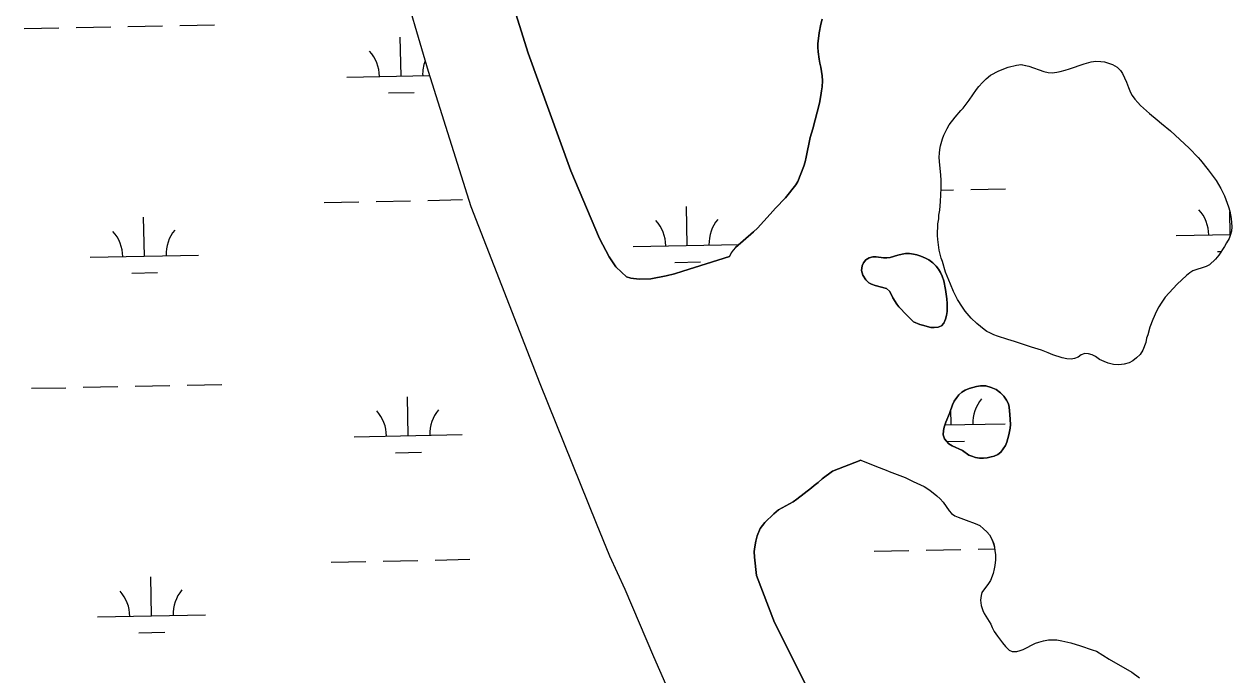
# Model space of a CAD drawing. Extents: x 3989314 to 4027622, y 243956 to 270014.
# Drawn here: x 4005794 to 4006910, y 253375 to 253977 of the extents above; entities that cross this region are included whole.
import ezdxf

# ---------------------------------------------------------------- set-up
doc = ezdxf.new("R2010")
doc.units = 0
for name, color, linetype in [('V-RIVR-EDGE', 7, 'Continuous'), ('V-TOPO-SHOR', 7, 'Continuous'), ('V-WETL-SWMP', 7, 'Continuous')]:
    doc.layers.add(name, color=color, linetype=linetype)

msp = doc.modelspace()

# ---------------------------------------------------------------- linework, layer by layer
at = {"layer": 'V-RIVR-EDGE'}
for points in [[(4006451.8, 253770.3), (4006468.5, 253784.7), (4006472.1, 253788.1), (4006483.9, 253801.1), (4006488.7, 253806.6), (4006497.8, 253816.3), (4006507.4, 253828.4), (4006509.3, 253831.5), (4006514.8, 253845.5), (4006516, 253849.5), (4006517.1, 253853.9), (4006520.8, 253872.2), (4006523.1, 253880.2), (4006529.3, 253903.7), (4006530.7, 253910.9), (4006531.3, 253915.3), (4006531.9, 253918.9), (4006532.2, 253924.5), (4006531.9, 253929.2), (4006530.6, 253937), (4006529.5, 253940.8), (4006528.9, 253944.5), (4006528.2, 253951.4), (4006527.9, 253955.6), (4006527.9, 253958.8), (4006528.9, 253968.9), (4006530.5, 253976.8), (4006531.8, 253981.4)], [(4006638.7, 253792.2), (4006639.5, 253796.8), (4006639.7, 253800.2), (4006640.4, 253804.7), (4006641.1, 253812.9), (4006641.8, 253825.2), (4006641.7, 253829.1), (4006641.9, 253832.7), (4006641.5, 253837.3), (4006640.2, 253849.8), (4006640, 253853.9), (4006640.1, 253857.5), (4006640.5, 253861), (4006641.2, 253864.4), (4006643, 253870.7), (4006644.2, 253874.1), (4006647.2, 253880.3), (4006649.2, 253883.7), (4006654.6, 253890.8), (4006660.1, 253897), (4006662.1, 253899.2), (4006667.7, 253906.5), (4006674.4, 253916.3), (4006676.7, 253919.3), (4006679.9, 253923), (4006683.3, 253926.4), (4006687.3, 253929.6), (4006695.1, 253933.7), (4006703.8, 253937.2), (4006711.4, 253938.9), (4006715.5, 253939.4), (4006722.7, 253938.1), (4006736.7, 253933), (4006740.6, 253932.2), (4006744.3, 253931.9), (4006748.6, 253932.5), (4006751.8, 253933.1), (4006756.3, 253934.2), (4006760.3, 253935.6), (4006773.8, 253940.2), (4006780.4, 253941.9), (4006784.8, 253942.5), (4006789.3, 253942.4), (4006792.6, 253941.9), (4006796.5, 253940.9), (4006800.1, 253939.6), (4006804.3, 253937.1), (4006807.4, 253934), (4006809.4, 253931.2), (4006813.1, 253923.2), (4006814.9, 253918.4), (4006816.9, 253913.6), (4006818.4, 253910.8), (4006820.9, 253907.4), (4006823.4, 253904.3), (4006826.1, 253901.6), (4006834.4, 253894.1), (4006841.3, 253888.4), (4006845.5, 253885.1), (4006853.6, 253878.1), (4006871, 253862.1), (4006879.3, 253853.5), (4006881.3, 253851.2), (4006888.6, 253842.1), (4006895.8, 253832.3), (4006900.3, 253824.8), (4006903.5, 253818.1), (4006904.9, 253814.8), (4006907.4, 253807.9), (4006908.6, 253803.8), (4006909.7, 253797.2), (4006910.2, 253793.4), (4006910.4, 253789.4), (4006910, 253785.4), (4006909.3, 253782.4), (4006907.8, 253778.5), (4006905.5, 253774.5), (4006903.6, 253771.3), (4006898.3, 253763.3), (4006895.4, 253759.4), (4006889.6, 253754.4), (4006886.7, 253752.7), (4006874.5, 253748.6), (4006871.6, 253746.8), (4006868.5, 253744.5), (4006859.9, 253736.4), (4006848.9, 253724.5), (4006845, 253719), (4006842.9, 253715.6), (4006840.7, 253711.5), (4006837.3, 253703.9), (4006834.6, 253696.6), (4006832.7, 253689.6), (4006831.6, 253686.6), (4006830.8, 253682.6), (4006828.2, 253675.5), (4006825.6, 253671.4), (4006822.4, 253668.2), (4006818.9, 253665.5), (4006815.4, 253663.6), (4006811, 253662.4)], [(4006811, 253662.4), (4006806, 253661.8), (4006801, 253662.1), (4006796, 253663.5), (4006792.5, 253664.8), (4006788, 253666.9), (4006784.5, 253669.4), (4006781.2, 253671.1), (4006778, 253672.1), (4006774.5, 253672.3), (4006771.3, 253671), (4006768.3, 253669), (4006765.1, 253667.8), (4006761.9, 253667.2), (4006757.9, 253667.5), (4006753.5, 253668.4), (4006744.9, 253671.2), (4006740.8, 253672.8), (4006737.6, 253674.3), (4006734.5, 253675.5), (4006725.2, 253678.3), (4006712.2, 253682.5), (4006709.4, 253683.5), (4006703.5, 253685.1), (4006693.7, 253688.2), (4006690.5, 253689.6), (4006686.9, 253691.5), (4006684.1, 253692.7), (4006681.4, 253694.5), (4006674.6, 253700), (4006669.4, 253705.1), (4006664.1, 253711.6), (4006661.4, 253715.1), (4006657, 253722.1), (4006653.3, 253729.6), (4006650.4, 253736.3), (4006645.8, 253747.6), (4006642.9, 253757.4), (4006641.8, 253760.4), (4006640.7, 253764.3), (4006639.9, 253768), (4006638.6, 253777.6), (4006638.5, 253781.5), (4006638.7, 253792.2)], [(4006451.8, 253770.3), (4006449.6, 253768), (4006447.6, 253765.3), (4006446.3, 253762.1)], [(4006569.5, 253744.6), (4006572.1, 253740.4), (4006574.8, 253737.8), (4006577.5, 253736.4), (4006580.7, 253735.2), (4006591.3, 253732.3), (4006594.1, 253730.1), (4006595.9, 253726.7), (4006597.1, 253723.9), (4006600.7, 253717.9), (4006602.6, 253715.6), (4006610, 253707.7), (4006616.3, 253701.7), (4006622.1, 253699.2), (4006625.7, 253698.1), (4006628.9, 253697.4), (4006632.2, 253696.5), (4006635.3, 253696.2), (4006639.1, 253696.7), (4006642, 253697.8), (4006644.2, 253700.4), (4006645.9, 253704.2), (4006646.7, 253707.3), (4006647.3, 253711.2), (4006647.2, 253718.5), (4006647, 253722.8), (4006645.9, 253731.5), (4006644.2, 253739.4), (4006642.7, 253743.8), (4006641.3, 253747.1), (4006639.2, 253750.4), (4006637.1, 253753), (4006634.2, 253756.1), (4006630.5, 253758.9), (4006627.3, 253760.6), (4006623.1, 253762.2), (4006619.2, 253763.5), (4006616.2, 253764.2), (4006612.5, 253764.7), (4006608.9, 253764.7), (4006605.8, 253764.1), (4006601.8, 253763.1), (4006594.6, 253761), (4006591.5, 253760.7), (4006588.4, 253760.7), (4006581.8, 253761.8), (4006578.5, 253761.6), (4006575.2, 253760.7), (4006572.3, 253758.8), (4006569.9, 253756.2), (4006568.8, 253753.4), (4006568.3, 253749.2), (4006569.5, 253744.6)], [(4006644.8, 253593.5), (4006646.6, 253591.1), (4006649, 253588.9), (4006651.9, 253587), (4006661.6, 253582.6), (4006667.4, 253578.4), (4006670.2, 253577.3), (4006673.4, 253576.2), (4006677.1, 253575.5), (4006680.9, 253575.5), (4006684.2, 253575.9), (4006688, 253576.6), (4006690.9, 253577.5), (4006694, 253579), (4006696.8, 253581.2), (4006699.2, 253584), (4006701.2, 253587.1), (4006702.5, 253590.4), (4006703.5, 253593.8), (4006704.3, 253597), (4006705.5, 253603.3), (4006705.9, 253606.5), (4006705.1, 253616), (4006705, 253619.4), (4006704.6, 253622.6), (4006703.9, 253625.7), (4006702.2, 253629.2), (4006699.7, 253632.8), (4006696.6, 253635.9), (4006692.6, 253638.9), (4006687.9, 253640.9), (4006683, 253642.3), (4006678, 253642.4), (4006674.5, 253641.7), (4006667.7, 253639.8), (4006664, 253638.5), (4006660.9, 253636.7), (4006658.2, 253634), (4006656.3, 253631.7), (4006653.8, 253628.3), (4006652.2, 253624.9), (4006649.4, 253616.8), (4006646.1, 253608.7), (4006644.6, 253604.2), (4006643.8, 253601.1), (4006643.7, 253597.1), (4006644.8, 253593.5)], [(4006567.5, 253573.8), (4006582, 253567.8), (4006591, 253564.5), (4006593.8, 253563.2), (4006608.4, 253557.6), (4006615.9, 253553.9), (4006626, 253549.2), (4006631.3, 253546), (4006637.9, 253540.8), (4006640.9, 253538), (4006643.5, 253534.9), (4006649.3, 253526.9), (4006651.4, 253524.3), (4006654.5, 253522.2), (4006657.6, 253520.9), (4006665, 253518.3), (4006673.3, 253515.2), (4006677.4, 253513.1), (4006680.8, 253510.2), (4006683.9, 253507.4), (4006686.3, 253504.7), (4006688.6, 253500.5), (4006690.2, 253496.3), (4006691, 253493.2), (4006691.4, 253489.8), (4006691.9, 253486.5), (4006692, 253481.6), (4006691.4, 253476.3), (4006690.9, 253473.1), (4006689.9, 253469), (4006687.3, 253462.5), (4006685.6, 253459.5), (4006679.5, 253451.4), (4006678.6, 253448.5), (4006678.1, 253444.2), (4006678.6, 253439.3), (4006680.2, 253434.8), (4006681.5, 253431.9), (4006687.6, 253421.9), (4006688.8, 253418.8), (4006690.9, 253415.1), (4006693.7, 253410.9), (4006698.4, 253404.7), (4006701.2, 253401.5), (4006704.7, 253398.1), (4006707.5, 253396.7), (4006711.6, 253396.8), (4006714.7, 253397.7), (4006717.5, 253398.7), (4006729, 253404.4), (4006732, 253405.4), (4006736.4, 253406.7), (4006741, 253407.5), (4006745.3, 253407.6), (4006748.6, 253407.4), (4006753.4, 253406.7), (4006761.5, 253404.8), (4006770.6, 253402.1), (4006781.2, 253398.3), (4006785.3, 253397), (4006796.9, 253389.5), (4006818, 253377.7), (4006825.2, 253372.5)]]:
    msp.add_lwpolyline(points, dxfattribs=at)
at = {"layer": 'V-TOPO-SHOR'}
for points in [[(4006140.8, 254025), (4006167.6, 253933.4), (4006207.2, 253808.3), (4006270.8, 253644.6), (4006323, 253515.3), (4006335.3, 253485.3), (4006349.5, 253454.3), (4006376, 253392.2)], [(4006244, 254001.6), (4006260.1, 253949.9), (4006299.5, 253841.1), (4006326, 253778.7), (4006335, 253761.8), (4006341.1, 253752.5), (4006346.3, 253747.5), (4006350.9, 253743.3), (4006355, 253741.9)], [(4006355, 253741.9), (4006362.7, 253741.1), (4006373.6, 253741.5), (4006387.6, 253744.1), (4006395.2, 253746.1), (4006403, 253748.5), (4006446.3, 253762.1)], [(4006567.5, 253573.8), (4006541.4, 253563.6), (4006531.8, 253556.3), (4006528.2, 253553.1), (4006524.5, 253550.3), (4006521.9, 253548), (4006508.5, 253537.6), (4006505, 253535.2), (4006491.3, 253527.7), (4006487.1, 253524.1), (4006478.9, 253516.1), (4006474.5, 253510.5), (4006471.6, 253503.8), (4006470.5, 253498.9), (4006469.5, 253493.4), (4006469, 253489.2), (4006469.2, 253483.9), (4006471.1, 253467), (4006487.7, 253423.5), (4006519.4, 253360.5)], [(4006376, 253392.2), (4006400.4, 253336.7)]]:
    msp.add_lwpolyline(points, dxfattribs=at)
at = {"layer": 'V-WETL-SWMP'}
for p, q in [((4005794.3, 253972.7), (4005826.3, 253973.4)), ((4005842.3, 253973.7), (4005874.3, 253974.3)), ((4005890.3, 253974.6), (4005922.3, 253975.3)), ((4005938.3, 253975.6), (4005970.3, 253976.2)), ((4006142.6, 253928.9), (4006141.9, 253964.9)), ((4006092.6, 253927.9), (4006168.8, 253929.4)), ((4006130.9, 253913.2), (4006154.9, 253913.7)), ((4006641.7, 253823.4), (4006653.3, 253823.6)), ((4006669.3, 253823.9), (4006701.3, 253824.6)), ((4006071.5, 253812), (4006103.5, 253812.7)), ((4006119.5, 253813), (4006151.5, 253813.6)), ((4006167.5, 253813.9), (4006199.5, 253814.6)), ((4006407.2, 253772.3), (4006406.5, 253808.3)), ((4005905.4, 253762.3), (4005904.7, 253798.3)), ((4006909, 253782.3), (4006908.6, 253803.7)), ((4006357.2, 253771.3), (4006455.2, 253773.2)), ((4006859, 253781.3), (4006909.3, 253782.3)), ((4005855.4, 253761.3), (4005955.4, 253763.3)), ((4006897.3, 253766.6), (4006900.5, 253766.7)), ((4006395.5, 253756.6), (4006419.5, 253757.1)), ((4005893.7, 253746.6), (4005917.7, 253747.1)), ((4005801, 253640.1), (4005833, 253640.7)), ((4005849, 253641.1), (4005880.9, 253641.7)), ((4005896.9, 253642), (4005928.9, 253642.7)), ((4005944.9, 253643), (4005976.9, 253643.6)), ((4006149.2, 253596.3), (4006148.5, 253632.3)), ((4006651, 253606.3), (4006650.7, 253620.7)), ((4006645.3, 253606.2), (4006701, 253607.3)), ((4006099.2, 253595.3), (4006199.2, 253597.3)), ((4006646.9, 253590.8), (4006663.3, 253591.1)), ((4006137.5, 253580.6), (4006161.5, 253581.1)), ((4006174.1, 253481.3), (4006206.1, 253482)), ((4006579.9, 253489.4), (4006611.9, 253490.1)), ((4006627.9, 253490.4), (4006659.9, 253491)), ((4006675.9, 253491.3), (4006691.2, 253491.6)), ((4006078.1, 253479.4), (4006110.1, 253480.1)), ((4006126.1, 253480.4), (4006158.1, 253481)), ((4005912, 253429.7), (4005911.3, 253465.7)), ((4005862, 253428.7), (4005962, 253430.7)), ((4005900.3, 253414), (4005924.3, 253414.5))]:
    msp.add_line(p, q, dxfattribs=at)
for points in [[(4006140.8, 254025), (4006167.6, 253933.4), (4006207.2, 253808.3), (4006270.8, 253644.6), (4006323, 253515.3), (4006335.3, 253485.3), (4006349.5, 253454.3), (4006376, 253392.2), (4006400.4, 253336.7)], [(4006531.8, 253981.4), (4006530.5, 253976.8), (4006528.9, 253968.9), (4006527.9, 253958.8), (4006527.9, 253955.6), (4006528.2, 253951.4), (4006528.9, 253944.5), (4006529.5, 253940.8), (4006530.6, 253937), (4006531.9, 253929.2), (4006532.2, 253924.5), (4006531.9, 253918.9), (4006531.3, 253915.3), (4006530.7, 253910.9), (4006529.3, 253903.7), (4006523.1, 253880.2), (4006520.8, 253872.2), (4006517.1, 253853.9), (4006516, 253849.5), (4006514.8, 253845.5), (4006509.3, 253831.5), (4006507.4, 253828.4), (4006497.8, 253816.3), (4006488.7, 253806.6), (4006483.9, 253801.1), (4006472.1, 253788.1), (4006468.5, 253784.7), (4006451.8, 253770.3), (4006449.6, 253768), (4006447.6, 253765.3), (4006446.3, 253762.1), (4006403, 253748.5), (4006395.2, 253746.1), (4006387.6, 253744.1), (4006373.6, 253741.5), (4006362.7, 253741.1), (4006355, 253741.9), (4006350.9, 253743.3), (4006346.3, 253747.5), (4006341.1, 253752.5), (4006335, 253761.8), (4006326, 253778.7), (4006299.6, 253841.1), (4006260.1, 253949.9), (4006244, 254001.6)], [(4006638.7, 253792.2), (4006639.5, 253796.8), (4006639.7, 253800.2), (4006640.4, 253804.7), (4006641.1, 253812.9), (4006641.8, 253825.2), (4006641.7, 253829.1), (4006641.9, 253832.7), (4006641.5, 253837.3), (4006640.2, 253849.8), (4006640, 253853.9), (4006640.1, 253857.5), (4006640.5, 253861), (4006641.2, 253864.4), (4006643, 253870.7), (4006644.2, 253874.1), (4006647.2, 253880.3), (4006649.2, 253883.7), (4006654.6, 253890.8), (4006660.1, 253897), (4006662.1, 253899.2), (4006667.7, 253906.5), (4006674.4, 253916.3), (4006676.7, 253919.3), (4006679.9, 253923), (4006683.3, 253926.4), (4006687.3, 253929.6), (4006695.1, 253933.7), (4006703.8, 253937.2), (4006711.4, 253938.9), (4006715.6, 253939.4), (4006722.7, 253938.1), (4006736.7, 253933), (4006740.6, 253932.2), (4006744.3, 253931.9), (4006748.6, 253932.5), (4006751.8, 253933.1), (4006756.3, 253934.2), (4006760.3, 253935.6), (4006773.8, 253940.2), (4006780.4, 253941.9), (4006784.8, 253942.5), (4006789.3, 253942.4), (4006792.6, 253941.9), (4006796.5, 253940.9), (4006800.1, 253939.6), (4006804.3, 253937.1), (4006807.4, 253934), (4006809.4, 253931.2), (4006813.1, 253923.2), (4006814.9, 253918.4), (4006816.9, 253913.6), (4006818.4, 253910.8), (4006820.9, 253907.4), (4006823.4, 253904.3), (4006826.1, 253901.6), (4006834.4, 253894.1), (4006841.3, 253888.4), (4006845.5, 253885.1), (4006853.6, 253878.1), (4006871, 253862.1), (4006879.3, 253853.5), (4006881.3, 253851.2), (4006888.6, 253842.1), (4006895.8, 253832.3), (4006900.3, 253824.8), (4006903.5, 253818.1), (4006904.9, 253814.8), (4006907.4, 253807.9), (4006908.6, 253803.8), (4006909.7, 253797.2), (4006910.2, 253793.4), (4006910.4, 253789.4), (4006910, 253785.4), (4006909.3, 253782.4), (4006907.8, 253778.5), (4006905.5, 253774.5), (4006903.6, 253771.3), (4006898.3, 253763.3), (4006895.4, 253759.4), (4006889.6, 253754.4), (4006886.7, 253752.7), (4006874.5, 253748.6), (4006871.6, 253746.8), (4006868.5, 253744.5), (4006859.9, 253736.4), (4006848.9, 253724.5), (4006845, 253719), (4006842.9, 253715.6), (4006840.7, 253711.5), (4006837.3, 253703.9), (4006834.6, 253696.6), (4006832.7, 253689.6), (4006831.6, 253686.6), (4006830.8, 253682.6), (4006828.2, 253675.5), (4006825.6, 253671.4), (4006822.4, 253668.2), (4006818.9, 253665.5), (4006815.4, 253663.6), (4006811, 253662.4)], [(4006811, 253662.4), (4006806, 253661.8), (4006801, 253662.1), (4006796, 253663.5), (4006792.5, 253664.8), (4006788, 253666.9), (4006784.5, 253669.4), (4006781.2, 253671.1), (4006778, 253672.1), (4006774.5, 253672.3), (4006771.3, 253671), (4006768.3, 253669), (4006765.1, 253667.8), (4006761.9, 253667.2), (4006757.9, 253667.5), (4006753.5, 253668.4), (4006744.9, 253671.2), (4006740.8, 253672.8), (4006737.6, 253674.3), (4006734.5, 253675.5), (4006725.2, 253678.3), (4006712.2, 253682.5), (4006709.4, 253683.5), (4006703.5, 253685.1), (4006693.7, 253688.2), (4006690.5, 253689.6), (4006686.9, 253691.5), (4006684.1, 253692.7), (4006681.4, 253694.5), (4006674.6, 253700), (4006669.4, 253705.1), (4006664.1, 253711.6), (4006661.4, 253715.1), (4006657, 253722.1), (4006653.3, 253729.6), (4006650.4, 253736.3), (4006645.8, 253747.6), (4006642.9, 253757.4), (4006641.8, 253760.4), (4006640.7, 253764.3), (4006639.9, 253768), (4006638.6, 253777.7), (4006638.5, 253781.5), (4006638.7, 253792.2)], [(4006505, 253535.2), (4006508.5, 253537.6), (4006521.9, 253548), (4006524.5, 253550.3), (4006528.2, 253553.1), (4006531.8, 253556.3), (4006541.4, 253563.6), (4006567.5, 253573.8)], [(4006567.5, 253573.8), (4006582, 253567.8), (4006591, 253564.5), (4006593.8, 253563.2), (4006608.4, 253557.6), (4006615.9, 253553.9), (4006626, 253549.2), (4006631.3, 253546), (4006637.9, 253540.8), (4006640.9, 253538), (4006643.5, 253534.9), (4006649.3, 253526.9), (4006651.4, 253524.3), (4006654.5, 253522.2), (4006657.6, 253520.9), (4006665, 253518.3), (4006673.3, 253515.2), (4006677.4, 253513.1), (4006680.8, 253510.2), (4006683.9, 253507.4), (4006686.3, 253504.7), (4006688.6, 253500.5), (4006690.3, 253496.3), (4006691, 253493.2), (4006691.4, 253489.8), (4006691.9, 253486.5), (4006692, 253481.6), (4006691.4, 253476.3), (4006690.9, 253473.1), (4006689.9, 253469), (4006687.3, 253462.5), (4006685.6, 253459.5), (4006679.5, 253451.4), (4006678.6, 253448.5), (4006678.1, 253444.2), (4006678.6, 253439.3), (4006680.2, 253434.8), (4006681.5, 253431.9), (4006687.6, 253421.9), (4006688.8, 253418.8), (4006690.9, 253415.1), (4006693.7, 253410.9), (4006698.4, 253404.7), (4006701.2, 253401.5), (4006704.7, 253398.1), (4006707.5, 253396.7), (4006711.6, 253396.8), (4006714.7, 253397.7), (4006717.5, 253398.7), (4006729, 253404.4), (4006732, 253405.4), (4006736.4, 253406.7), (4006741, 253407.5), (4006745.3, 253407.6), (4006748.6, 253407.4), (4006753.4, 253406.7), (4006761.5, 253404.8), (4006770.6, 253402.1), (4006781.2, 253398.3), (4006785.3, 253396.9), (4006796.9, 253389.5), (4006818, 253377.7), (4006825.2, 253372.5)], [(4006519.4, 253360.5), (4006487.7, 253423.5), (4006471.1, 253467), (4006469.2, 253483.9), (4006469, 253489.2), (4006469.5, 253493.4), (4006470.5, 253498.9), (4006471.6, 253503.8), (4006474.5, 253510.5), (4006478.9, 253516.1), (4006487.1, 253524.1), (4006491.3, 253527.7), (4006505, 253535.2)]]:
    msp.add_lwpolyline(points, dxfattribs=at)
for points in [[(4006572.1, 253740.4), (4006569.5, 253744.6), (4006568.3, 253749.2), (4006568.8, 253753.4), (4006569.9, 253756.2), (4006572.3, 253758.8), (4006575.2, 253760.7), (4006578.5, 253761.6), (4006581.8, 253761.8), (4006588.4, 253760.7), (4006591.5, 253760.7), (4006594.6, 253761), (4006601.8, 253763.1), (4006605.8, 253764.1), (4006608.9, 253764.7), (4006612.5, 253764.7), (4006616.2, 253764.2), (4006619.2, 253763.5), (4006623.1, 253762.2), (4006627.3, 253760.6), (4006630.5, 253758.9), (4006634.2, 253756.1), (4006637.1, 253753), (4006639.2, 253750.4), (4006641.3, 253747.1), (4006642.7, 253743.8), (4006644.2, 253739.4), (4006645.9, 253731.5), (4006647, 253722.8), (4006647.2, 253718.5), (4006647.3, 253711.2), (4006646.7, 253707.3), (4006645.9, 253704.2), (4006644.2, 253700.4), (4006642, 253697.8), (4006639.1, 253696.7), (4006635.3, 253696.2), (4006632.2, 253696.5), (4006628.9, 253697.4), (4006625.7, 253698.1), (4006622.1, 253699.2), (4006616.3, 253701.7), (4006610, 253707.7), (4006602.6, 253715.6), (4006600.7, 253717.9), (4006597.1, 253723.9), (4006595.9, 253726.7), (4006594.1, 253730.1), (4006591.3, 253732.3), (4006580.7, 253735.2), (4006577.5, 253736.4), (4006574.8, 253737.8)], [(4006646.6, 253591.1), (4006644.8, 253593.5), (4006643.7, 253597.1), (4006643.8, 253601.1), (4006644.6, 253604.2), (4006646.1, 253608.7), (4006649.4, 253616.8), (4006652.2, 253624.9), (4006653.8, 253628.3), (4006656.3, 253631.7), (4006658.2, 253634), (4006660.9, 253636.7), (4006664, 253638.5), (4006667.7, 253639.8), (4006674.5, 253641.7), (4006678, 253642.4), (4006683, 253642.3), (4006687.9, 253640.9), (4006692.6, 253638.9), (4006696.6, 253635.9), (4006699.7, 253632.8), (4006702.2, 253629.2), (4006703.9, 253625.7), (4006704.6, 253622.6), (4006705, 253619.4), (4006705.1, 253616), (4006705.9, 253606.5), (4006705.5, 253603.3), (4006704.3, 253597), (4006703.5, 253593.8), (4006702.5, 253590.4), (4006701.2, 253587.1), (4006699.2, 253584), (4006696.8, 253581.2), (4006694, 253579), (4006690.9, 253577.5), (4006688, 253576.6), (4006684.2, 253575.9), (4006680.9, 253575.5), (4006677.1, 253575.5), (4006673.4, 253576.2), (4006670.2, 253577.3), (4006667.4, 253578.4), (4006661.6, 253582.6), (4006651.9, 253587), (4006649, 253588.9)]]:
    msp.add_lwpolyline(points, close=True, dxfattribs=at)
for centre, start, end in [((4006087.4, 253928.3), 0.3699, 41.9135), ((4006197.8, 253930.5), 159.4323, 181.9135), ((4006352, 253771.7), 0.3699, 41.9135), ((4006462.4, 253773.9), 140.3699, 181.9135), ((4006853.8, 253781.7), 0.3699, 41.9135), ((4005850.2, 253761.7), 0.3699, 41.9135), ((4005960.6, 253763.9), 140.3699, 181.9135), ((4006706.3, 253607.9), 140.3699, 181.9135), ((4006094, 253595.7), 0.3699, 41.9135), ((4006204.4, 253597.9), 140.3699, 181.9135), ((4005856.8, 253429), 0.3699, 41.9135), ((4005967.2, 253431.2), 140.3699, 181.9135)]:
    msp.add_arc(centre, 35.2, start, end, dxfattribs=at)

doc.saveas('drawing.dxf')
